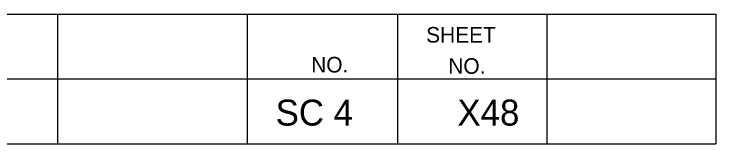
# Model space of a CAD drawing. Extents: x 1000 to 1162, y 999 to 8520.
# Drawn here: x 1148.08 to 1161.56, y 6505.05 to 6507.55 of the extents above; entities that cross this region are included whole.
import ezdxf

# ---------------------------------------------------------------- set-up
doc = ezdxf.new("R2010")
doc.units = 0
doc.layers.add('Level 20', color=7, linetype='Continuous')
doc.layers.add('Level 3', color=7, linetype='Continuous')

msp = doc.modelspace()

# ---------------------------------------------------------------- linework, layer by layer
at = {"layer": 'Level 3'}
for p, q in [((1133.055, 6507.546), (1161.555, 6507.546)), ((1133.055, 6507.546), (1161.555, 6507.546)), ((1133.055, 6507.546), (1161.555, 6507.546)), ((1133.055, 6507.546), (1161.555, 6507.546)), ((1133.055, 6507.546), (1161.555, 6507.546)), ((1133.055, 6507.546), (1161.555, 6507.546)), ((1133.055, 6507.546), (1161.555, 6507.546)), ((1133.055, 6507.546), (1161.555, 6507.546)), ((1133.055, 6507.546), (1161.555, 6507.546)), ((1133.055, 6507.546), (1161.555, 6507.546)), ((1133.055, 6507.546), (1161.555, 6507.546)), ((1133.055, 6507.546), (1161.555, 6507.546)), ((1133.055, 6507.546), (1161.555, 6507.546)), ((1133.055, 6507.546), (1161.555, 6507.546)), ((1133.055, 6507.546), (1161.555, 6507.546)), ((1133.055, 6507.546), (1161.555, 6507.546)), ((1133.055, 6507.546), (1161.555, 6507.546)), ((1133.055, 6507.546), (1161.555, 6507.546)), ((1133.055, 6507.546), (1161.555, 6507.546)), ((1133.055, 6507.546), (1161.555, 6507.546)), ((1133.055, 6507.546), (1161.555, 6507.546)), ((1133.055, 6507.546), (1161.555, 6507.546)), ((1133.055, 6507.546), (1161.555, 6507.546)), ((1133.055, 6507.546), (1161.555, 6507.546)), ((1133.055, 6507.546), (1161.555, 6507.546)), ((1133.055, 6507.546), (1161.555, 6507.546)), ((1133.055, 6507.546), (1161.555, 6507.546)), ((1133.055, 6507.546), (1161.555, 6507.546)), ((1133.055, 6507.546), (1161.555, 6507.546)), ((1133.055, 6507.546), (1161.555, 6507.546)), ((1133.055, 6507.546), (1161.555, 6507.546)), ((1133.055, 6507.546), (1161.555, 6507.546)), ((1133.055, 6507.546), (1161.555, 6507.546)), ((1133.055, 6507.546), (1161.555, 6507.546)), ((1133.055, 6507.546), (1161.555, 6507.546)), ((1133.055, 6507.546), (1161.555, 6507.546)), ((1133.055, 6507.546), (1161.555, 6507.546)), ((1133.055, 6507.546), (1161.555, 6507.546)), ((1133.055, 6507.546), (1161.555, 6507.546)), ((1133.055, 6507.546), (1161.555, 6507.546)), ((1133.055, 6507.546), (1161.555, 6507.546)), ((1133.055, 6507.546), (1161.555, 6507.546)), ((1133.055, 6507.546), (1161.555, 6507.546)), ((1133.055, 6507.546), (1161.555, 6507.546)), ((1133.055, 6507.546), (1161.555, 6507.546)), ((1133.055, 6507.546), (1161.555, 6507.546)), ((1148.913, 6507.546), (1148.913, 6505.046)), ((1148.913, 6507.546), (1148.913, 6505.046)), ((1148.913, 6507.546), (1148.913, 6505.046)), ((1148.913, 6507.546), (1148.913, 6505.046)), ((1148.913, 6507.546), (1148.913, 6505.046)), ((1148.913, 6507.546), (1148.913, 6505.046)), ((1148.913, 6507.546), (1148.913, 6505.046)), ((1148.913, 6507.546), (1148.913, 6505.046)), ((1148.913, 6507.546), (1148.913, 6505.046)), ((1148.913, 6507.546), (1148.913, 6505.046)), ((1148.913, 6507.546), (1148.913, 6505.046)), ((1148.913, 6507.546), (1148.913, 6505.046)), ((1148.913, 6507.546), (1148.913, 6505.046)), ((1148.913, 6507.546), (1148.913, 6505.046)), ((1148.913, 6507.546), (1148.913, 6505.046)), ((1148.913, 6507.546), (1148.913, 6505.046)), ((1148.913, 6507.546), (1148.913, 6505.046)), ((1148.913, 6507.546), (1148.913, 6505.046)), ((1148.913, 6507.546), (1148.913, 6505.046)), ((1148.913, 6507.546), (1148.913, 6505.046)), ((1148.913, 6507.546), (1148.913, 6505.046)), ((1148.913, 6507.546), (1148.913, 6505.046)), ((1148.913, 6507.546), (1148.913, 6505.046)), ((1148.913, 6507.546), (1148.913, 6505.046)), ((1148.913, 6507.546), (1148.913, 6505.046)), ((1148.913, 6507.546), (1148.913, 6505.046)), ((1148.913, 6507.546), (1148.913, 6505.046)), ((1148.913, 6507.546), (1148.913, 6505.046)), ((1148.913, 6507.546), (1148.913, 6505.046)), ((1148.913, 6507.546), (1148.913, 6505.046)), ((1148.913, 6507.546), (1148.913, 6505.046)), ((1148.913, 6507.546), (1148.913, 6505.046)), ((1148.913, 6507.546), (1148.913, 6505.046)), ((1148.913, 6507.546), (1148.913, 6505.046)), ((1148.913, 6507.546), (1148.913, 6505.046)), ((1148.913, 6507.546), (1148.913, 6505.046)), ((1148.913, 6507.546), (1148.913, 6505.046)), ((1148.913, 6507.546), (1148.913, 6505.046)), ((1148.913, 6507.546), (1148.913, 6505.046)), ((1148.913, 6507.546), (1148.913, 6505.046)), ((1148.913, 6507.546), (1148.913, 6505.046)), ((1148.913, 6507.546), (1148.913, 6505.046)), ((1148.913, 6507.546), (1148.913, 6505.046)), ((1148.913, 6507.546), (1148.913, 6505.046)), ((1148.913, 6507.546), (1148.913, 6505.046)), ((1148.913, 6507.546), (1148.913, 6505.046)), ((1152.554, 6507.546), (1152.554, 6505.046)), ((1152.554, 6507.546), (1152.554, 6505.046)), ((1152.554, 6507.546), (1152.554, 6505.046)), ((1152.554, 6507.546), (1152.554, 6505.046)), ((1152.554, 6507.546), (1152.554, 6505.046)), ((1152.554, 6507.546), (1152.554, 6505.046)), ((1152.554, 6507.546), (1152.554, 6505.046)), ((1152.554, 6507.546), (1152.554, 6505.046)), ((1152.554, 6507.546), (1152.554, 6505.046)), ((1152.554, 6507.546), (1152.554, 6505.046)), ((1152.554, 6507.546), (1152.554, 6505.046)), ((1152.554, 6507.546), (1152.554, 6505.046)), ((1152.554, 6507.546), (1152.554, 6505.046)), ((1152.554, 6507.546), (1152.554, 6505.046)), ((1152.554, 6507.546), (1152.554, 6505.046)), ((1152.554, 6507.546), (1152.554, 6505.046)), ((1152.554, 6507.546), (1152.554, 6505.046)), ((1152.554, 6507.546), (1152.554, 6505.046)), ((1152.554, 6507.546), (1152.554, 6505.046)), ((1152.554, 6507.546), (1152.554, 6505.046)), ((1152.554, 6507.546), (1152.554, 6505.046)), ((1152.554, 6507.546), (1152.554, 6505.046)), ((1152.554, 6507.546), (1152.554, 6505.046)), ((1152.554, 6507.546), (1152.554, 6505.046)), ((1152.554, 6507.546), (1152.554, 6505.046)), ((1152.554, 6507.546), (1152.554, 6505.046)), ((1152.554, 6507.546), (1152.554, 6505.046)), ((1152.554, 6507.546), (1152.554, 6505.046)), ((1152.554, 6507.546), (1152.554, 6505.046)), ((1152.554, 6507.546), (1152.554, 6505.046)), ((1152.554, 6507.546), (1152.554, 6505.046)), ((1152.554, 6507.546), (1152.554, 6505.046)), ((1152.554, 6507.546), (1152.554, 6505.046)), ((1152.554, 6507.546), (1152.554, 6505.046)), ((1152.554, 6507.546), (1152.554, 6505.046)), ((1152.554, 6507.546), (1152.554, 6505.046)), ((1152.554, 6507.546), (1152.554, 6505.046)), ((1152.554, 6507.546), (1152.554, 6505.046)), ((1152.554, 6507.546), (1152.554, 6505.046)), ((1152.554, 6507.546), (1152.554, 6505.046)), ((1152.554, 6507.546), (1152.554, 6505.046)), ((1152.554, 6507.546), (1152.554, 6505.046)), ((1152.554, 6507.546), (1152.554, 6505.046)), ((1152.554, 6507.546), (1152.554, 6505.046)), ((1152.554, 6507.546), (1152.554, 6505.046)), ((1152.554, 6507.546), (1152.554, 6505.046)), ((1155.44, 6507.546), (1155.44, 6505.046)), ((1155.44, 6507.546), (1155.44, 6505.046)), ((1155.44, 6507.546), (1155.44, 6505.046)), ((1155.44, 6507.546), (1155.44, 6505.046)), ((1155.44, 6507.546), (1155.44, 6505.046)), ((1155.44, 6507.546), (1155.44, 6505.046)), ((1155.44, 6507.546), (1155.44, 6505.046)), ((1155.44, 6507.546), (1155.44, 6505.046)), ((1155.44, 6507.546), (1155.44, 6505.046)), ((1155.44, 6507.546), (1155.44, 6505.046)), ((1155.44, 6507.546), (1155.44, 6505.046)), ((1155.44, 6507.546), (1155.44, 6505.046)), ((1155.44, 6507.546), (1155.44, 6505.046)), ((1155.44, 6507.546), (1155.44, 6505.046)), ((1155.44, 6507.546), (1155.44, 6505.046)), ((1155.44, 6507.546), (1155.44, 6505.046)), ((1155.44, 6507.546), (1155.44, 6505.046)), ((1155.44, 6507.546), (1155.44, 6505.046)), ((1155.44, 6507.546), (1155.44, 6505.046)), ((1155.44, 6507.546), (1155.44, 6505.046)), ((1155.44, 6507.546), (1155.44, 6505.046)), ((1155.44, 6507.546), (1155.44, 6505.046)), ((1155.44, 6507.546), (1155.44, 6505.046)), ((1155.44, 6507.546), (1155.44, 6505.046)), ((1155.44, 6507.546), (1155.44, 6505.046)), ((1155.44, 6507.546), (1155.44, 6505.046)), ((1155.44, 6507.546), (1155.44, 6505.046)), ((1155.44, 6507.546), (1155.44, 6505.046)), ((1155.44, 6507.546), (1155.44, 6505.046)), ((1155.44, 6507.546), (1155.44, 6505.046)), ((1155.44, 6507.546), (1155.44, 6505.046)), ((1155.44, 6507.546), (1155.44, 6505.046)), ((1155.44, 6507.546), (1155.44, 6505.046)), ((1155.44, 6507.546), (1155.44, 6505.046)), ((1155.44, 6507.546), (1155.44, 6505.046)), ((1155.44, 6507.546), (1155.44, 6505.046)), ((1155.44, 6507.546), (1155.44, 6505.046)), ((1155.44, 6507.546), (1155.44, 6505.046)), ((1155.44, 6507.546), (1155.44, 6505.046)), ((1155.44, 6507.546), (1155.44, 6505.046)), ((1155.44, 6507.546), (1155.44, 6505.046)), ((1155.44, 6507.546), (1155.44, 6505.046)), ((1155.44, 6507.546), (1155.44, 6505.046)), ((1155.44, 6507.546), (1155.44, 6505.046)), ((1155.44, 6507.546), (1155.44, 6505.046)), ((1155.44, 6507.546), (1155.44, 6505.046)), ((1158.305, 6507.546), (1158.305, 6505.046)), ((1158.305, 6507.546), (1158.305, 6505.046)), ((1158.305, 6507.546), (1158.305, 6505.046)), ((1158.305, 6507.546), (1158.305, 6505.046)), ((1158.305, 6507.546), (1158.305, 6505.046)), ((1158.305, 6507.546), (1158.305, 6505.046)), ((1158.305, 6507.546), (1158.305, 6505.046)), ((1158.305, 6507.546), (1158.305, 6505.046)), ((1158.305, 6507.546), (1158.305, 6505.046)), ((1158.305, 6507.546), (1158.305, 6505.046)), ((1158.305, 6507.546), (1158.305, 6505.046)), ((1158.305, 6507.546), (1158.305, 6505.046)), ((1158.305, 6507.546), (1158.305, 6505.046)), ((1158.305, 6507.546), (1158.305, 6505.046)), ((1158.305, 6507.546), (1158.305, 6505.046)), ((1158.305, 6507.546), (1158.305, 6505.046)), ((1158.305, 6507.546), (1158.305, 6505.046)), ((1158.305, 6507.546), (1158.305, 6505.046)), ((1158.305, 6507.546), (1158.305, 6505.046)), ((1158.305, 6507.546), (1158.305, 6505.046)), ((1158.305, 6507.546), (1158.305, 6505.046)), ((1158.305, 6507.546), (1158.305, 6505.046)), ((1158.305, 6507.546), (1158.305, 6505.046)), ((1158.305, 6507.546), (1158.305, 6505.046)), ((1158.305, 6507.546), (1158.305, 6505.046)), ((1158.305, 6507.546), (1158.305, 6505.046)), ((1158.305, 6507.546), (1158.305, 6505.046)), ((1158.305, 6507.546), (1158.305, 6505.046)), ((1158.305, 6507.546), (1158.305, 6505.046)), ((1158.305, 6507.546), (1158.305, 6505.046)), ((1158.305, 6507.546), (1158.305, 6505.046)), ((1158.305, 6507.546), (1158.305, 6505.046)), ((1158.305, 6507.546), (1158.305, 6505.046)), ((1158.305, 6507.546), (1158.305, 6505.046)), ((1158.305, 6507.546), (1158.305, 6505.046)), ((1158.305, 6507.546), (1158.305, 6505.046)), ((1158.305, 6507.546), (1158.305, 6505.046)), ((1158.305, 6507.546), (1158.305, 6505.046)), ((1158.305, 6507.546), (1158.305, 6505.046)), ((1158.305, 6507.546), (1158.305, 6505.046)), ((1158.305, 6507.546), (1158.305, 6505.046)), ((1158.305, 6507.546), (1158.305, 6505.046)), ((1158.305, 6507.546), (1158.305, 6505.046)), ((1158.305, 6507.546), (1158.305, 6505.046)), ((1158.305, 6507.546), (1158.305, 6505.046)), ((1158.305, 6507.546), (1158.305, 6505.046)), ((1161.555, 6507.546), (1161.555, 6505.046)), ((1161.555, 6507.546), (1161.555, 6505.046)), ((1161.555, 6507.546), (1161.555, 6505.046)), ((1161.555, 6507.546), (1161.555, 6505.046)), ((1161.555, 6507.546), (1161.555, 6505.046)), ((1161.555, 6507.546), (1161.555, 6505.046)), ((1161.555, 6507.546), (1161.555, 6505.046)), ((1161.555, 6507.546), (1161.555, 6505.046)), ((1161.555, 6507.546), (1161.555, 6505.046)), ((1161.555, 6507.546), (1161.555, 6505.046)), ((1161.555, 6507.546), (1161.555, 6505.046)), ((1161.555, 6507.546), (1161.555, 6505.046)), ((1161.555, 6507.546), (1161.555, 6505.046)), ((1161.555, 6507.546), (1161.555, 6505.046)), ((1161.555, 6507.546), (1161.555, 6505.046)), ((1161.555, 6507.546), (1161.555, 6505.046)), ((1161.555, 6507.546), (1161.555, 6505.046)), ((1161.555, 6507.546), (1161.555, 6505.046)), ((1161.555, 6507.546), (1161.555, 6505.046)), ((1161.555, 6507.546), (1161.555, 6505.046)), ((1161.555, 6507.546), (1161.555, 6505.046)), ((1161.555, 6507.546), (1161.555, 6505.046)), ((1161.555, 6507.546), (1161.555, 6505.046)), ((1161.555, 6507.546), (1161.555, 6505.046)), ((1161.555, 6507.546), (1161.555, 6505.046)), ((1161.555, 6507.546), (1161.555, 6505.046)), ((1161.555, 6507.546), (1161.555, 6505.046)), ((1161.555, 6507.546), (1161.555, 6505.046)), ((1161.555, 6507.546), (1161.555, 6505.046)), ((1161.555, 6507.546), (1161.555, 6505.046)), ((1161.555, 6507.546), (1161.555, 6505.046)), ((1161.555, 6507.546), (1161.555, 6505.046)), ((1161.555, 6507.546), (1161.555, 6505.046)), ((1161.555, 6507.546), (1161.555, 6505.046)), ((1161.555, 6507.546), (1161.555, 6505.046)), ((1161.555, 6507.546), (1161.555, 6505.046)), ((1161.555, 6507.546), (1161.555, 6505.046)), ((1161.555, 6507.546), (1161.555, 6505.046)), ((1161.555, 6507.546), (1161.555, 6505.046)), ((1161.555, 6507.546), (1161.555, 6505.046)), ((1161.555, 6507.546), (1161.555, 6505.046)), ((1161.555, 6507.546), (1161.555, 6505.046)), ((1161.555, 6507.546), (1161.555, 6505.046)), ((1161.555, 6507.546), (1161.555, 6505.046)), ((1161.555, 6507.546), (1161.555, 6505.046)), ((1161.555, 6507.546), (1161.555, 6505.046)), ((1133.055, 6506.296), (1161.555, 6506.296)), ((1133.055, 6506.296), (1161.555, 6506.296)), ((1133.055, 6506.296), (1161.555, 6506.296)), ((1133.055, 6506.296), (1161.555, 6506.296)), ((1133.055, 6506.296), (1161.555, 6506.296)), ((1133.055, 6506.296), (1161.555, 6506.296)), ((1133.055, 6506.296), (1161.555, 6506.296)), ((1133.055, 6506.296), (1161.555, 6506.296)), ((1133.055, 6506.296), (1161.555, 6506.296)), ((1133.055, 6506.296), (1161.555, 6506.296)), ((1133.055, 6506.296), (1161.555, 6506.296)), ((1133.055, 6506.296), (1161.555, 6506.296)), ((1133.055, 6506.296), (1161.555, 6506.296)), ((1133.055, 6506.296), (1161.555, 6506.296)), ((1133.055, 6506.296), (1161.555, 6506.296)), ((1133.055, 6506.296), (1161.555, 6506.296)), ((1133.055, 6506.296), (1161.555, 6506.296)), ((1133.055, 6506.296), (1161.555, 6506.296)), ((1133.055, 6506.296), (1161.555, 6506.296)), ((1133.055, 6506.296), (1161.555, 6506.296)), ((1133.055, 6506.296), (1161.555, 6506.296)), ((1133.055, 6506.296), (1161.555, 6506.296)), ((1133.055, 6506.296), (1161.555, 6506.296)), ((1133.055, 6506.296), (1161.555, 6506.296)), ((1133.055, 6506.296), (1161.555, 6506.296)), ((1133.055, 6506.296), (1161.555, 6506.296)), ((1133.055, 6506.296), (1161.555, 6506.296)), ((1133.055, 6506.296), (1161.555, 6506.296)), ((1133.055, 6506.296), (1161.555, 6506.296)), ((1133.055, 6506.296), (1161.555, 6506.296)), ((1133.055, 6506.296), (1161.555, 6506.296)), ((1133.055, 6506.296), (1161.555, 6506.296)), ((1133.055, 6506.296), (1161.555, 6506.296)), ((1133.055, 6506.296), (1161.555, 6506.296)), ((1133.055, 6506.296), (1161.555, 6506.296)), ((1133.055, 6506.296), (1161.555, 6506.296)), ((1133.055, 6506.296), (1161.555, 6506.296)), ((1133.055, 6506.296), (1161.555, 6506.296)), ((1133.055, 6506.296), (1161.555, 6506.296)), ((1133.055, 6506.296), (1161.555, 6506.296)), ((1133.055, 6506.296), (1161.555, 6506.296)), ((1133.055, 6506.296), (1161.555, 6506.296)), ((1133.055, 6506.296), (1161.555, 6506.296)), ((1133.055, 6506.296), (1161.555, 6506.296)), ((1133.055, 6506.296), (1161.555, 6506.296)), ((1133.055, 6506.296), (1161.555, 6506.296)), ((1133.055, 6505.046), (1161.555, 6505.046)), ((1133.055, 6505.046), (1161.555, 6505.046)), ((1133.055, 6505.046), (1161.555, 6505.046)), ((1133.055, 6505.046), (1161.555, 6505.046)), ((1133.055, 6505.046), (1161.555, 6505.046)), ((1133.055, 6505.046), (1161.555, 6505.046)), ((1133.055, 6505.046), (1161.555, 6505.046)), ((1133.055, 6505.046), (1161.555, 6505.046)), ((1133.055, 6505.046), (1161.555, 6505.046)), ((1133.055, 6505.046), (1161.555, 6505.046)), ((1133.055, 6505.046), (1161.555, 6505.046)), ((1133.055, 6505.046), (1161.555, 6505.046)), ((1133.055, 6505.046), (1161.555, 6505.046)), ((1133.055, 6505.046), (1161.555, 6505.046)), ((1133.055, 6505.046), (1161.555, 6505.046)), ((1133.055, 6505.046), (1161.555, 6505.046)), ((1133.055, 6505.046), (1161.555, 6505.046)), ((1133.055, 6505.046), (1161.555, 6505.046)), ((1133.055, 6505.046), (1161.555, 6505.046)), ((1133.055, 6505.046), (1161.555, 6505.046)), ((1133.055, 6505.046), (1161.555, 6505.046)), ((1133.055, 6505.046), (1161.555, 6505.046)), ((1133.055, 6505.046), (1161.555, 6505.046)), ((1133.055, 6505.046), (1161.555, 6505.046)), ((1133.055, 6505.046), (1161.555, 6505.046)), ((1133.055, 6505.046), (1161.555, 6505.046)), ((1133.055, 6505.046), (1161.555, 6505.046)), ((1133.055, 6505.046), (1161.555, 6505.046)), ((1133.055, 6505.046), (1161.555, 6505.046)), ((1133.055, 6505.046), (1161.555, 6505.046)), ((1133.055, 6505.046), (1161.555, 6505.046)), ((1133.055, 6505.046), (1161.555, 6505.046)), ((1133.055, 6505.046), (1161.555, 6505.046)), ((1133.055, 6505.046), (1161.555, 6505.046)), ((1133.055, 6505.046), (1161.555, 6505.046)), ((1133.055, 6505.046), (1161.555, 6505.046)), ((1133.055, 6505.046), (1161.555, 6505.046)), ((1133.055, 6505.046), (1161.555, 6505.046)), ((1133.055, 6505.046), (1161.555, 6505.046)), ((1133.055, 6505.046), (1161.555, 6505.046)), ((1133.055, 6505.046), (1161.555, 6505.046)), ((1133.055, 6505.046), (1161.555, 6505.046)), ((1133.055, 6505.046), (1161.555, 6505.046)), ((1133.055, 6505.046), (1161.555, 6505.046)), ((1133.055, 6505.046), (1161.555, 6505.046)), ((1133.055, 6505.046), (1161.555, 6505.046))]:
    msp.add_line(p, q, dxfattribs=at)

# ---------------------------------------------------------------- texts
at = {"layer": 'Level 20'}
for s, p in [('SC 4', (1153.099, 6505.4)), ('X48', (1156.59, 6505.4))]:
    msp.add_text(s, height=0.5, dxfattribs=at).set_placement(p)
at = {"layer": 'Level 3'}
for s, p in [('SHEET', (1155.99, 6506.996)), ('SHEET', (1155.99, 6506.996)), ('SHEET', (1155.99, 6506.996)), ('SHEET', (1155.99, 6506.996)), ('SHEET', (1155.99, 6506.996)), ('SHEET', (1155.99, 6506.996)), ('SHEET', (1155.99, 6506.996)), ('SHEET', (1155.99, 6506.996)), ('SHEET', (1155.99, 6506.996)), ('SHEET', (1155.99, 6506.996)), ('SHEET', (1155.99, 6506.996)), ('SHEET', (1155.99, 6506.996)), ('SHEET', (1155.99, 6506.996)), ('SHEET', (1155.99, 6506.996)), ('SHEET', (1155.99, 6506.996)), ('SHEET', (1155.99, 6506.996)), ('SHEET', (1155.99, 6506.996)), ('SHEET', (1155.99, 6506.996)), ('SHEET', (1155.99, 6506.996)), ('SHEET', (1155.99, 6506.996)), ('SHEET', (1155.99, 6506.996)), ('SHEET', (1155.99, 6506.996)), ('SHEET', (1155.99, 6506.996)), ('SHEET', (1155.99, 6506.996)), ('SHEET', (1155.99, 6506.996)), ('SHEET', (1155.99, 6506.996)), ('SHEET', (1155.99, 6506.996)), ('SHEET', (1155.99, 6506.996)), ('SHEET', (1155.99, 6506.996)), ('SHEET', (1155.99, 6506.996)), ('SHEET', (1155.99, 6506.996)), ('SHEET', (1155.99, 6506.996)), ('SHEET', (1155.99, 6506.996)), ('SHEET', (1155.99, 6506.996)), ('SHEET', (1155.99, 6506.996)), ('SHEET', (1155.99, 6506.996)), ('SHEET', (1155.99, 6506.996)), ('SHEET', (1155.99, 6506.996)), ('SHEET', (1155.99, 6506.996)), ('SHEET', (1155.99, 6506.996)), ('SHEET', (1155.99, 6506.996)), ('SHEET', (1155.99, 6506.996)), ('SHEET', (1155.99, 6506.996)), ('SHEET', (1155.99, 6506.996)), ('SHEET', (1155.99, 6506.996)), ('SHEET', (1155.99, 6506.996)), ('NO.', (1153.782, 6506.421)), ('NO.', (1153.782, 6506.421)), ('NO.', (1153.782, 6506.421)), ('NO.', (1153.782, 6506.421)), ('NO.', (1153.782, 6506.421)), ('NO.', (1153.782, 6506.421)), ('NO.', (1153.782, 6506.421)), ('NO.', (1153.782, 6506.421)), ('NO.', (1153.782, 6506.421)), ('NO.', (1153.782, 6506.421)), ('NO.', (1153.782, 6506.421)), ('NO.', (1153.782, 6506.421)), ('NO.', (1153.782, 6506.421)), ('NO.', (1153.782, 6506.421)), ('NO.', (1153.782, 6506.421)), ('NO.', (1153.782, 6506.421)), ('NO.', (1153.782, 6506.421)), ('NO.', (1153.782, 6506.421)), ('NO.', (1153.782, 6506.421)), ('NO.', (1153.782, 6506.421)), ('NO.', (1153.782, 6506.421)), ('NO.', (1153.782, 6506.421)), ('NO.', (1153.782, 6506.421)), ('NO.', (1153.782, 6506.421)), ('NO.', (1153.782, 6506.421)), ('NO.', (1153.782, 6506.421)), ('NO.', (1153.782, 6506.421)), ('NO.', (1153.782, 6506.421)), ('NO.', (1153.782, 6506.421)), ('NO.', (1153.782, 6506.421)), ('NO.', (1153.782, 6506.421)), ('NO.', (1153.782, 6506.421)), ('NO.', (1153.782, 6506.421)), ('NO.', (1153.782, 6506.421)), ('NO.', (1153.782, 6506.421)), ('NO.', (1153.782, 6506.421)), ('NO.', (1153.782, 6506.421)), ('NO.', (1153.782, 6506.421)), ('NO.', (1153.782, 6506.421)), ('NO.', (1153.782, 6506.421)), ('NO.', (1153.782, 6506.421)), ('NO.', (1153.782, 6506.421)), ('NO.', (1153.782, 6506.421)), ('NO.', (1153.782, 6506.421)), ('NO.', (1153.782, 6506.421)), ('NO.', (1153.782, 6506.421)), ('NO.', (1156.415, 6506.396)), ('NO.', (1156.415, 6506.396)), ('NO.', (1156.415, 6506.396)), ('NO.', (1156.415, 6506.396)), ('NO.', (1156.415, 6506.396)), ('NO.', (1156.415, 6506.396)), ('NO.', (1156.415, 6506.396)), ('NO.', (1156.415, 6506.396)), ('NO.', (1156.415, 6506.396)), ('NO.', (1156.415, 6506.396)), ('NO.', (1156.415, 6506.396)), ('NO.', (1156.415, 6506.396)), ('NO.', (1156.415, 6506.396)), ('NO.', (1156.415, 6506.396)), ('NO.', (1156.415, 6506.396)), ('NO.', (1156.415, 6506.396)), ('NO.', (1156.415, 6506.396)), ('NO.', (1156.415, 6506.396)), ('NO.', (1156.415, 6506.396)), ('NO.', (1156.415, 6506.396)), ('NO.', (1156.415, 6506.396)), ('NO.', (1156.415, 6506.396)), ('NO.', (1156.415, 6506.396)), ('NO.', (1156.415, 6506.396)), ('NO.', (1156.415, 6506.396)), ('NO.', (1156.415, 6506.396)), ('NO.', (1156.415, 6506.396)), ('NO.', (1156.415, 6506.396)), ('NO.', (1156.415, 6506.396)), ('NO.', (1156.415, 6506.396)), ('NO.', (1156.415, 6506.396)), ('NO.', (1156.415, 6506.396)), ('NO.', (1156.415, 6506.396)), ('NO.', (1156.415, 6506.396)), ('NO.', (1156.415, 6506.396)), ('NO.', (1156.415, 6506.396)), ('NO.', (1156.415, 6506.396)), ('NO.', (1156.415, 6506.396)), ('NO.', (1156.415, 6506.396)), ('NO.', (1156.415, 6506.396)), ('NO.', (1156.415, 6506.396)), ('NO.', (1156.415, 6506.396)), ('NO.', (1156.415, 6506.396)), ('NO.', (1156.415, 6506.396)), ('NO.', (1156.415, 6506.396)), ('NO.', (1156.415, 6506.396))]:
    msp.add_text(s, height=0.3, dxfattribs=at).set_placement(p)

doc.saveas('drawing.dxf')
